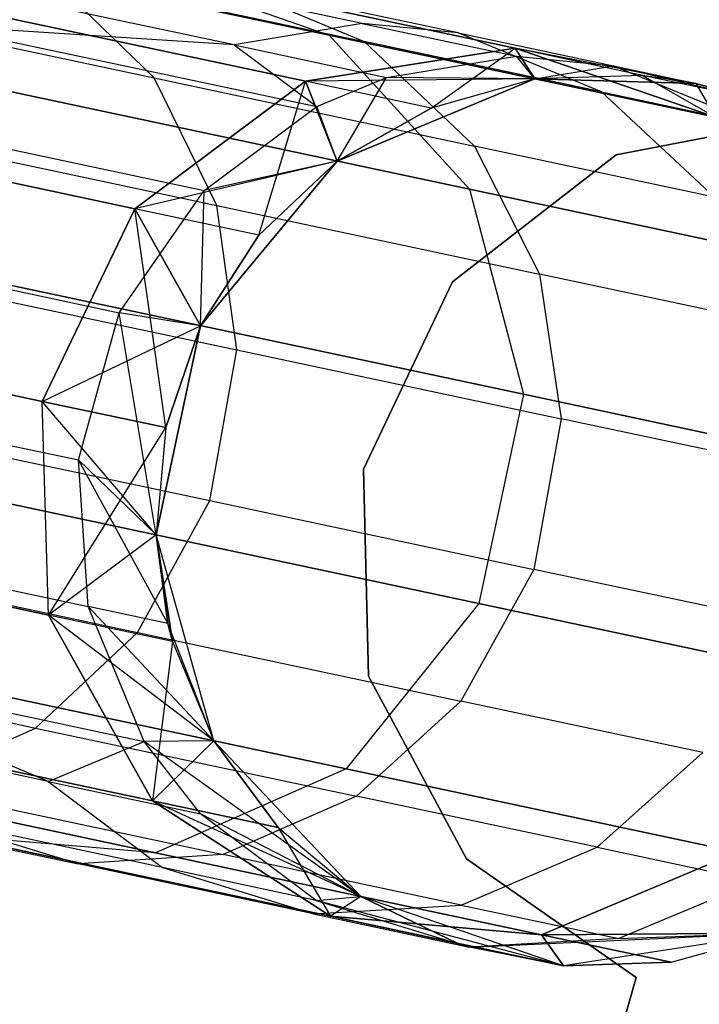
# Model space of a CAD drawing. Extents: x 0.3 to 7.1, y -3.38 to 3.38.
# Tile 286 of 394: x 6.79 to 6.95, y -0.79 to -0.57. Entities that reach past the tile are written whole.
import ezdxf

# ---------------------------------------------------------------- set-up
doc = ezdxf.new("R2010")
doc.units = 0
doc.header["$LTSCALE"] = 2.54
doc.layers.get('0').update_dxf_attribs({"linetype": 'CONTINUOUS'})

# ---------------------------------------------------------------- blocks, each defined once
blk = doc.blocks.new('SINGLES_B_BB_STL')
at = {"color": 0}
for p, q in [((6.86296, -0.5775, 16.13981), (6.72093, -0.54731, 15.74599)), ((6.86296, -0.5775, 16.13981), (6.72093, -0.54731, 15.74599)), ((6.72093, -0.54731, 12.51528), (6.86296, -0.5775, 12.12146)), ((6.72093, -0.54731, 12.51528), (6.86296, -0.5775, 12.12146)), ((6.82378, -0.58707, 40.09562), (6.79984, -0.56383, 40.08492)), ((6.79984, -0.56383, 40.08492), (6.87075, -0.57891, 39.86695)), ((6.82378, -0.58707, 40.09562), (6.79984, -0.56383, 40.08492)), ((6.79984, -0.56383, 40.08492), (6.87075, -0.57891, 39.86695)), ((6.87036, -0.5749, 39.63286), (6.81831, -0.56384, 39.85129)), ((6.87036, -0.5749, 39.63286), (6.81831, -0.56384, 39.85129)), ((6.81953, -0.56237, 16.15306), (6.86296, -0.5775, 16.13981)), ((6.90452, -0.58044, 16.55685), (6.81953, -0.56237, 16.15306)), ((6.90452, -0.58044, 16.55685), (6.81953, -0.56237, 16.15306)), ((6.81953, -0.56237, 16.15306), (6.86296, -0.5775, 16.13981)), ((6.81953, -0.56237, 12.10821), (6.90452, -0.58044, 11.70442)), ((6.81953, -0.56237, 12.10821), (6.90452, -0.58044, 11.70442)), ((6.81953, -0.56237, 12.10821), (6.86296, -0.5775, 12.12146)), ((6.81953, -0.56237, 12.10821), (6.86296, -0.5775, 12.12146)), ((6.89181, -0.57699, 39.63716), (6.83934, -0.56584, 39.85733)), ((6.83934, -0.56584, 39.85733), (6.87075, -0.57891, 39.86695)), ((6.89181, -0.57699, 39.63716), (6.83934, -0.56584, 39.85733)), ((6.83934, -0.56584, 39.85733), (6.87075, -0.57891, 39.86695)), ((6.7347, -0.56814, 40.30919), (6.82378, -0.58707, 40.09562)), ((6.7347, -0.56814, 40.30919), (6.82378, -0.58707, 40.09562)), ((6.85765, -0.58783, 16.56315), (6.77396, -0.57004, 16.16554)), ((6.85765, -0.58783, 16.56315), (6.77396, -0.57004, 16.16554)), ((6.77396, -0.57004, 12.09573), (6.85765, -0.58783, 11.69812)), ((6.77396, -0.57004, 12.09573), (6.85765, -0.58783, 11.69812)), ((6.84168, -0.5797, 39.62742), (6.79015, -0.56875, 39.84367)), ((6.84168, -0.5797, 39.62742), (6.79015, -0.56875, 39.84367)), ((6.87036, -0.5749, 39.63286), (6.84168, -0.5797, 39.62742)), ((6.87036, -0.5749, 39.63286), (6.84168, -0.5797, 39.62742)), ((6.89181, -0.57699, 39.63716), (6.87036, -0.5749, 39.63286)), ((6.87036, -0.5749, 39.63286), (6.90482, -0.58223, 39.41081)), ((6.89181, -0.57699, 39.63716), (6.87036, -0.5749, 39.63286)), ((6.87036, -0.5749, 39.63286), (6.90482, -0.58223, 39.41081)), ((6.84168, -0.5797, 39.62742), (6.77496, -0.57538, 39.83979)), ((6.77496, -0.57538, 39.83979), (6.86017, -0.59349, 39.40597)), ((6.77496, -0.57538, 39.83979), (6.86017, -0.59349, 39.40597)), ((6.84168, -0.5797, 39.62742), (6.77496, -0.57538, 39.83979)), ((6.92387, -0.5902, 39.64402), (6.89181, -0.57699, 39.63716)), ((6.89181, -0.57699, 39.63716), (6.92654, -0.58438, 39.41335)), ((6.92387, -0.5902, 39.64402), (6.89181, -0.57699, 39.63716)), ((6.89181, -0.57699, 39.63716), (6.92654, -0.58438, 39.41335)), ((6.86296, -0.5775, 16.13981), (6.89431, -0.61196, 16.12883)), ((6.94933, -0.59586, 16.55016), (6.86296, -0.5775, 16.13981)), ((6.94933, -0.59586, 16.55016), (6.86296, -0.5775, 16.13981)), ((6.86296, -0.5775, 16.13981), (6.89431, -0.61196, 16.12883)), ((6.86296, -0.5775, 12.12146), (6.94933, -0.59586, 11.71111)), ((6.86296, -0.5775, 12.12146), (6.94933, -0.59586, 11.71111)), ((6.86296, -0.5775, 12.12146), (6.89431, -0.61196, 12.13244)), ((6.86296, -0.5775, 12.12146), (6.89431, -0.61196, 12.13244)), ((6.92387, -0.5902, 39.64402), (6.87075, -0.57891, 39.86695)), ((6.87075, -0.57891, 39.86695), (6.89545, -0.60231, 39.8753)), ((6.92387, -0.5902, 39.64402), (6.87075, -0.57891, 39.86695)), ((6.87075, -0.57891, 39.86695), (6.89545, -0.60231, 39.8753)), ((6.89431, -0.61196, 16.12883), (6.7504, -0.58137, 15.72978)), ((6.89431, -0.61196, 16.12883), (6.7504, -0.58137, 15.72978)), ((6.7504, -0.58137, 12.53148), (6.89431, -0.61196, 12.13244)), ((6.7504, -0.58137, 12.53148), (6.89431, -0.61196, 12.13244)), ((6.84168, -0.5797, 39.62742), (6.86017, -0.59349, 39.40597)), ((6.84168, -0.5797, 39.62742), (6.86017, -0.59349, 39.40597)), ((6.84168, -0.5797, 39.62742), (6.8758, -0.58696, 39.4076)), ((6.84168, -0.5797, 39.62742), (6.8758, -0.58696, 39.4076)), ((6.90452, -0.58044, 16.55685), (6.85765, -0.58783, 16.56315)), ((6.90452, -0.58044, 16.55685), (6.85765, -0.58783, 16.56315)), ((6.85765, -0.58783, 11.69812), (6.90452, -0.58044, 11.70442)), ((6.85765, -0.58783, 11.69812), (6.90452, -0.58044, 11.70442)), ((6.88573, -0.5938, 16.96885), (6.90452, -0.58044, 16.55685)), ((6.88573, -0.5938, 16.96885), (6.90452, -0.58044, 16.55685)), ((6.90894, -0.58728, 16.96885), (6.90452, -0.58044, 16.55685)), ((6.90894, -0.58728, 16.96885), (6.90452, -0.58044, 16.55685)), ((6.93303, -0.5865, 16.96885), (6.90452, -0.58044, 16.55685)), ((6.93303, -0.5865, 16.96885), (6.90452, -0.58044, 16.55685)), ((6.94933, -0.59586, 16.55016), (6.90452, -0.58044, 16.55685)), ((6.94933, -0.59586, 16.55016), (6.90452, -0.58044, 16.55685)), ((6.90452, -0.58044, 11.70442), (6.90894, -0.58728, 11.29242)), ((6.94498, -0.58829, 11.29242), (6.90452, -0.58044, 11.70442)), ((6.90452, -0.58044, 11.70442), (6.94933, -0.59586, 11.71111)), ((6.94498, -0.58829, 11.29242), (6.90452, -0.58044, 11.70442)), ((6.93303, -0.5865, 11.29242), (6.90452, -0.58044, 11.70442)), ((6.93303, -0.5865, 11.29242), (6.90452, -0.58044, 11.70442)), ((6.90452, -0.58044, 11.70442), (6.90894, -0.58728, 11.29242)), ((6.90452, -0.58044, 11.70442), (6.94933, -0.59586, 11.71111)), ((6.8758, -0.58696, 39.4076), (6.90482, -0.58223, 39.41081)), ((6.8758, -0.58696, 39.4076), (6.90482, -0.58223, 39.41081)), ((6.90894, -0.58728, 39.09119), (6.90482, -0.58223, 39.41081)), ((6.90482, -0.58223, 39.41081), (6.92654, -0.58438, 39.41335)), ((6.90894, -0.58728, 39.09119), (6.90482, -0.58223, 39.41081)), ((6.90482, -0.58223, 39.41081), (6.92654, -0.58438, 39.41335)), ((6.90894, -0.58728, 39.09119), (6.92654, -0.58438, 39.41335)), ((6.90894, -0.58728, 39.09119), (6.92654, -0.58438, 39.41335)), ((6.92654, -0.58438, 39.41335), (6.94498, -0.58829, 39.09119)), ((6.92654, -0.58438, 39.41335), (6.94498, -0.58829, 39.09119)), ((6.92654, -0.58438, 39.41335), (6.95661, -0.59151, 39.09119)), ((6.92654, -0.58438, 39.41335), (6.95661, -0.59151, 39.09119)), ((6.92654, -0.58438, 39.41335), (6.95905, -0.59767, 39.41739)), ((6.92654, -0.58438, 39.41335), (6.95905, -0.59767, 39.41739)), ((6.85765, -0.58783, 16.56315), (6.81946, -0.61634, 16.56762)), ((6.85765, -0.58783, 16.56315), (6.81946, -0.61634, 16.56762)), ((6.81946, -0.61634, 11.69365), (6.85765, -0.58783, 11.69812)), ((6.81946, -0.61634, 11.69365), (6.85765, -0.58783, 11.69812)), ((6.83782, -0.61565, 40.10307), (6.82378, -0.58707, 40.09562)), ((6.82378, -0.58707, 40.09562), (6.89545, -0.60231, 39.8753)), ((6.83782, -0.61565, 40.10307), (6.82378, -0.58707, 40.09562)), ((6.82378, -0.58707, 40.09562), (6.89545, -0.60231, 39.8753)), ((6.84724, -0.62224, 16.96885), (6.85765, -0.58783, 16.56315)), ((6.84724, -0.62224, 16.96885), (6.85765, -0.58783, 16.56315)), ((6.90894, -0.58728, 11.29242), (6.85765, -0.58783, 11.69812)), ((6.90894, -0.58728, 11.29242), (6.85765, -0.58783, 11.69812)), ((6.86476, -0.60568, 16.96885), (6.85765, -0.58783, 16.56315)), ((6.86476, -0.60568, 16.96885), (6.85765, -0.58783, 16.56315)), ((6.88573, -0.5938, 16.96885), (6.85765, -0.58783, 16.56315)), ((6.88573, -0.5938, 16.96885), (6.85765, -0.58783, 16.56315)), ((6.85765, -0.58783, 11.69812), (6.86476, -0.60568, 11.29242)), ((6.88573, -0.5938, 11.29242), (6.85765, -0.58783, 11.69812)), ((6.88573, -0.5938, 11.29242), (6.85765, -0.58783, 11.69812)), ((6.85765, -0.58783, 11.69812), (6.86476, -0.60568, 11.29242)), ((6.86017, -0.59349, 39.40597), (6.8758, -0.58696, 39.4076)), ((6.86017, -0.59349, 39.40597), (6.8758, -0.58696, 39.4076)), ((6.86476, -0.60568, 39.09119), (6.8758, -0.58696, 39.4076)), ((6.86476, -0.60568, 39.09119), (6.8758, -0.58696, 39.4076)), ((6.86476, -0.60568, 1.7), (6.90894, -0.58728, 1.7)), ((6.90894, -0.58728, 16.96885), (6.86476, -0.60568, 39.09119)), ((6.86476, -0.60568, 39.09119), (6.90894, -0.58728, 39.09119)), ((6.90894, -0.58728, 16.96885), (6.86476, -0.60568, 39.09119)), ((6.86476, -0.60568, 1.7), (6.90894, -0.58728, 1.7)), ((6.86476, -0.60568, 39.09119), (6.90894, -0.58728, 39.09119)), ((6.90894, -0.58728, 39.09119), (6.8758, -0.58696, 39.4076)), ((6.90894, -0.58728, 39.09119), (6.8758, -0.58696, 39.4076)), ((6.90894, -0.58728, 16.96885), (6.88573, -0.5938, 16.96885)), ((6.90894, -0.58728, 16.96885), (6.88573, -0.5938, 16.96885)), ((6.90894, -0.58728, 11.29242), (6.88573, -0.5938, 11.29242)), ((6.90894, -0.58728, 1.7), (6.88573, -0.5938, 11.29242)), ((6.90894, -0.58728, 11.29242), (6.88573, -0.5938, 11.29242)), ((6.90894, -0.58728, 1.7), (6.88573, -0.5938, 11.29242)), ((6.93303, -0.5865, 16.96885), (6.90894, -0.58728, 39.09119)), ((6.93303, -0.5865, 16.96885), (6.90894, -0.58728, 39.09119)), ((6.93303, -0.5865, 16.96885), (6.90894, -0.58728, 16.96885)), ((6.93303, -0.5865, 16.96885), (6.90894, -0.58728, 16.96885)), ((6.93303, -0.5865, 11.29242), (6.90894, -0.58728, 11.29242)), ((6.93303, -0.5865, 11.29242), (6.90894, -0.58728, 11.29242)), ((6.90894, -0.58728, 1.7), (6.94498, -0.58829, 1.7)), ((6.94498, -0.58829, 16.96885), (6.90894, -0.58728, 39.09119)), ((6.90894, -0.58728, 39.09119), (6.94498, -0.58829, 39.09119)), ((6.94498, -0.58829, 16.96885), (6.90894, -0.58728, 39.09119)), ((6.90894, -0.58728, 16.96885), (6.90894, -0.58728, 39.09119)), ((6.90894, -0.58728, 16.96885), (6.90894, -0.58728, 39.09119)), ((6.94498, -0.58829, 1.7), (6.90894, -0.58728, 11.29242)), ((6.94498, -0.58829, 1.7), (6.90894, -0.58728, 11.29242)), ((6.90894, -0.58728, 1.7), (6.94498, -0.58829, 1.7)), ((6.90894, -0.58728, 1.7), (6.90894, -0.58728, 11.29242)), ((6.90894, -0.58728, 1.7), (6.90894, -0.58728, 11.29242)), ((6.90894, -0.58728, 39.09119), (6.94498, -0.58829, 39.09119)), ((6.94498, -0.58829, 16.96885), (6.93303, -0.5865, 16.96885)), ((6.93303, -0.5865, 16.96885), (6.94933, -0.59586, 16.55016)), ((6.93303, -0.5865, 16.96885), (6.94933, -0.59586, 16.55016)), ((6.94498, -0.58829, 16.96885), (6.93303, -0.5865, 16.96885)), ((6.94498, -0.58829, 11.29242), (6.93303, -0.5865, 11.29242)), ((6.95661, -0.59151, 1.7), (6.93303, -0.5865, 11.29242)), ((6.94498, -0.58829, 11.29242), (6.93303, -0.5865, 11.29242)), ((6.95661, -0.59151, 1.7), (6.93303, -0.5865, 11.29242)), ((6.94498, -0.58829, 1.7), (6.93303, -0.5865, 11.29242)), ((6.94498, -0.58829, 1.7), (6.93303, -0.5865, 11.29242)), ((6.94915, -0.61372, 39.64996), (6.92387, -0.5902, 39.64402)), ((6.92387, -0.5902, 39.64402), (6.95905, -0.59767, 39.41739)), ((6.94915, -0.61372, 39.64996), (6.92387, -0.5902, 39.64402)), ((6.92387, -0.5902, 39.64402), (6.95905, -0.59767, 39.41739)), ((6.94498, -0.58829, 1.7), (6.95661, -0.59151, 1.7)), ((6.95661, -0.59151, 16.96885), (6.94498, -0.58829, 16.96885)), ((6.94498, -0.58829, 16.96885), (6.94498, -0.58829, 39.09119)), ((6.94498, -0.58829, 39.09119), (6.95661, -0.59151, 39.09119)), ((6.94498, -0.58829, 16.96885), (6.94498, -0.58829, 39.09119)), ((6.94498, -0.58829, 16.96885), (6.94933, -0.59586, 16.55016)), ((6.94498, -0.58829, 16.96885), (6.94933, -0.59586, 16.55016)), ((6.95661, -0.59151, 16.96885), (6.94498, -0.58829, 16.96885)), ((6.95661, -0.59151, 11.29242), (6.94498, -0.58829, 11.29242)), ((6.94498, -0.58829, 11.29242), (6.94933, -0.59586, 11.71111)), ((6.94498, -0.58829, 11.29242), (6.94933, -0.59586, 11.71111)), ((6.95661, -0.59151, 11.29242), (6.94498, -0.58829, 11.29242)), ((6.95661, -0.59151, 1.7), (6.94498, -0.58829, 11.29242)), ((6.95661, -0.59151, 1.7), (6.94498, -0.58829, 11.29242)), ((6.94498, -0.58829, 1.7), (6.95661, -0.59151, 1.7)), ((6.94498, -0.58829, 39.09119), (6.95661, -0.59151, 39.09119)), ((6.75041, -0.59428, 39.83401), (6.83496, -0.61225, 39.40354)), ((6.75041, -0.59428, 39.83401), (6.83496, -0.61225, 39.40354)), ((6.83496, -0.61225, 39.40354), (6.86017, -0.59349, 39.40597)), ((6.83496, -0.61225, 39.40354), (6.86017, -0.59349, 39.40597)), ((6.86476, -0.60568, 39.09119), (6.86017, -0.59349, 39.40597)), ((6.86476, -0.60568, 39.09119), (6.86017, -0.59349, 39.40597)), ((6.88573, -0.5938, 16.96885), (6.86476, -0.60568, 39.09119)), ((6.88573, -0.5938, 16.96885), (6.86476, -0.60568, 39.09119)), ((6.88573, -0.5938, 16.96885), (6.86476, -0.60568, 16.96885)), ((6.88573, -0.5938, 16.96885), (6.86476, -0.60568, 16.96885)), ((6.88573, -0.5938, 11.29242), (6.86476, -0.60568, 11.29242)), ((6.86476, -0.60568, 1.7), (6.88573, -0.5938, 11.29242)), ((6.86476, -0.60568, 1.7), (6.88573, -0.5938, 11.29242)), ((6.88573, -0.5938, 11.29242), (6.86476, -0.60568, 11.29242)), ((6.74808, -0.59657, 40.31823), (6.83782, -0.61565, 40.10307)), ((6.74808, -0.59657, 40.31823), (6.83782, -0.61565, 40.10307)), ((6.92713, -0.60431, 1.9), (6.97263, -0.59546, 1.9)), ((6.97263, -0.59546, 1.7), (6.92713, -0.60431, 1.7)), ((6.97263, -0.59546, 1.7), (6.92713, -0.60431, 1.7)), ((6.92713, -0.60431, 1.9), (6.97263, -0.59546, 1.9)), ((6.81946, -0.61634, 16.56762), (6.7367, -0.59875, 16.17439)), ((6.81946, -0.61634, 16.56762), (6.7367, -0.59875, 16.17439)), ((6.7367, -0.59875, 12.08688), (6.81946, -0.61634, 11.69365)), ((6.7367, -0.59875, 12.08688), (6.81946, -0.61634, 11.69365)), ((6.94915, -0.61372, 39.64996), (6.89545, -0.60231, 39.8753)), ((6.89545, -0.60231, 39.8753), (6.91002, -0.63099, 39.88112)), ((6.94915, -0.61372, 39.64996), (6.89545, -0.60231, 39.8753)), ((6.89545, -0.60231, 39.8753), (6.91002, -0.63099, 39.88112)), ((6.86476, -0.60568, 11.29242), (6.81946, -0.61634, 11.69365)), ((6.86476, -0.60568, 11.29242), (6.81946, -0.61634, 11.69365)), ((6.83419, -0.64251, 1.7), (6.86476, -0.60568, 1.7)), ((6.86476, -0.60568, 16.96885), (6.83419, -0.64251, 39.09119)), ((6.83419, -0.64251, 39.09119), (6.86476, -0.60568, 39.09119)), ((6.86476, -0.60568, 16.96885), (6.83419, -0.64251, 39.09119)), ((6.83419, -0.64251, 1.7), (6.86476, -0.60568, 1.7)), ((6.83419, -0.64251, 39.09119), (6.86476, -0.60568, 39.09119)), ((6.86476, -0.60568, 39.09119), (6.83496, -0.61225, 39.40354)), ((6.86476, -0.60568, 39.09119), (6.83496, -0.61225, 39.40354)), ((6.86476, -0.60568, 16.96885), (6.84724, -0.62224, 16.96885)), ((6.86476, -0.60568, 16.96885), (6.84724, -0.62224, 16.96885)), ((6.86476, -0.60568, 11.29242), (6.84724, -0.62224, 11.29242)), ((6.86476, -0.60568, 1.7), (6.84724, -0.62224, 11.29242)), ((6.86476, -0.60568, 11.29242), (6.84724, -0.62224, 11.29242)), ((6.86476, -0.60568, 1.7), (6.84724, -0.62224, 11.29242)), ((6.86476, -0.60568, 16.96885), (6.86476, -0.60568, 39.09119)), ((6.86476, -0.60568, 16.96885), (6.86476, -0.60568, 39.09119)), ((6.86476, -0.60568, 1.7), (6.86476, -0.60568, 11.29242)), ((6.86476, -0.60568, 1.7), (6.86476, -0.60568, 11.29242)), ((6.89052, -0.63272, 1.9), (6.92713, -0.60431, 1.9)), ((6.92713, -0.60431, 1.7), (6.89052, -0.63272, 1.7)), ((6.92713, -0.60431, 1.7), (6.89052, -0.63272, 1.7)), ((6.89052, -0.63272, 1.9), (6.92713, -0.60431, 1.9)), ((6.92713, -0.60431, 1.7), (6.92713, -0.60431, 1.9)), ((6.92713, -0.60431, 1.7), (6.92713, -0.60431, 1.9)), ((6.81599, -0.6396, 39.40204), (6.83496, -0.61225, 39.40354)), ((6.81599, -0.6396, 39.40204), (6.83496, -0.61225, 39.40354)), ((6.83419, -0.64251, 39.09119), (6.83496, -0.61225, 39.40354)), ((6.83419, -0.64251, 39.09119), (6.83496, -0.61225, 39.40354)), ((6.89431, -0.61196, 16.12883), (6.90639, -0.65786, 16.12262)), ((6.98182, -0.63057, 16.54461), (6.89431, -0.61196, 16.12883)), ((6.98182, -0.63057, 16.54461), (6.89431, -0.61196, 16.12883)), ((6.89431, -0.61196, 16.12883), (6.90639, -0.65786, 16.12262)), ((6.89431, -0.61196, 12.13244), (6.98182, -0.63057, 11.71666)), ((6.89431, -0.61196, 12.13244), (6.98182, -0.63057, 11.71666)), ((6.89431, -0.61196, 12.13244), (6.90639, -0.65786, 12.13865)), ((6.89431, -0.61196, 12.13244), (6.90639, -0.65786, 12.13865)), ((6.81946, -0.61634, 16.56762), (6.79871, -0.65944, 16.56923)), ((6.81946, -0.61634, 16.56762), (6.79871, -0.65944, 16.56923)), ((6.79871, -0.65944, 11.69203), (6.81946, -0.61634, 11.69365)), ((6.79871, -0.65944, 11.69203), (6.81946, -0.61634, 11.69365)), ((6.82637, -0.66532, 16.96885), (6.81946, -0.61634, 16.56762)), ((6.83419, -0.64251, 16.96885), (6.81946, -0.61634, 16.56762)), ((6.82637, -0.66532, 16.96885), (6.81946, -0.61634, 16.56762)), ((6.83419, -0.64251, 16.96885), (6.81946, -0.61634, 16.56762)), ((6.84724, -0.62224, 16.96885), (6.81946, -0.61634, 16.56762)), ((6.84724, -0.62224, 16.96885), (6.81946, -0.61634, 16.56762)), ((6.81946, -0.61634, 11.69365), (6.83419, -0.64251, 11.29242)), ((6.84724, -0.62224, 11.29242), (6.81946, -0.61634, 11.69365)), ((6.84724, -0.62224, 11.29242), (6.81946, -0.61634, 11.69365)), ((6.81946, -0.61634, 11.69365), (6.83419, -0.64251, 11.29242)), ((6.84231, -0.64793, 40.10727), (6.83782, -0.61565, 40.10307)), ((6.83782, -0.61565, 40.10307), (6.91002, -0.63099, 39.88112)), ((6.84231, -0.64793, 40.10727), (6.83782, -0.61565, 40.10307)), ((6.83782, -0.61565, 40.10307), (6.91002, -0.63099, 39.88112)), ((6.73184, -0.62172, 39.83043), (6.81599, -0.6396, 39.40204)), ((6.73184, -0.62172, 39.83043), (6.81599, -0.6396, 39.40204)), ((6.84724, -0.62224, 16.96885), (6.83419, -0.64251, 39.09119)), ((6.84724, -0.62224, 16.96885), (6.83419, -0.64251, 39.09119)), ((6.84724, -0.62224, 16.96885), (6.83419, -0.64251, 16.96885)), ((6.84724, -0.62224, 16.96885), (6.83419, -0.64251, 16.96885)), ((6.84724, -0.62224, 11.29242), (6.83419, -0.64251, 11.29242)), ((6.83419, -0.64251, 1.7), (6.84724, -0.62224, 11.29242)), ((6.83419, -0.64251, 1.7), (6.84724, -0.62224, 11.29242)), ((6.84724, -0.62224, 11.29242), (6.83419, -0.64251, 11.29242)), ((6.90639, -0.65786, 16.12262), (6.76142, -0.62704, 15.72064)), ((6.90639, -0.65786, 16.12262), (6.76142, -0.62704, 15.72064)), ((6.76142, -0.62704, 12.54063), (6.90639, -0.65786, 12.13865)), ((6.76142, -0.62704, 12.54063), (6.90639, -0.65786, 12.13865)), ((6.7522, -0.62878, 40.32333), (6.84231, -0.64793, 40.10727)), ((6.7522, -0.62878, 40.32333), (6.84231, -0.64793, 40.10727)), ((6.96412, -0.64249, 39.65411), (6.91002, -0.63099, 39.88112)), ((6.91002, -0.63099, 39.88112), (6.91481, -0.66334, 39.8844)), ((6.96412, -0.64249, 39.65411), (6.91002, -0.63099, 39.88112)), ((6.91002, -0.63099, 39.88112), (6.91481, -0.66334, 39.8844)), ((6.87064, -0.67459, 1.9), (6.89052, -0.63272, 1.9)), ((6.89052, -0.63272, 1.7), (6.87064, -0.67459, 1.7)), ((6.89052, -0.63272, 1.7), (6.87064, -0.67459, 1.7)), ((6.87064, -0.67459, 1.9), (6.89052, -0.63272, 1.9)), ((6.89052, -0.63272, 1.7), (6.89052, -0.63272, 1.9)), ((6.89052, -0.63272, 1.7), (6.89052, -0.63272, 1.9)), ((6.80689, -0.67255, 39.4018), (6.81599, -0.6396, 39.40204)), ((6.80689, -0.67255, 39.4018), (6.81599, -0.6396, 39.40204)), ((6.83419, -0.64251, 39.09119), (6.81599, -0.6396, 39.40204)), ((6.83419, -0.64251, 39.09119), (6.81599, -0.6396, 39.40204)), ((6.82424, -0.68933, 39.09119), (6.81599, -0.6396, 39.40204)), ((6.82424, -0.68933, 39.09119), (6.81599, -0.6396, 39.40204)), ((6.71628, -0.64192, 16.17758), (6.79871, -0.65944, 16.56923)), ((6.71628, -0.64192, 16.17758), (6.79871, -0.65944, 16.56923)), ((6.79871, -0.65944, 11.69203), (6.71628, -0.64192, 12.08369)), ((6.79871, -0.65944, 11.69203), (6.71628, -0.64192, 12.08369)), ((6.79871, -0.65944, 11.69203), (6.83419, -0.64251, 11.29242)), ((6.79871, -0.65944, 11.69203), (6.83419, -0.64251, 11.29242)), ((6.82424, -0.68933, 1.7), (6.83419, -0.64251, 1.7)), ((6.83419, -0.64251, 16.96885), (6.82424, -0.68933, 39.09119)), ((6.82424, -0.68933, 39.09119), (6.83419, -0.64251, 39.09119)), ((6.83419, -0.64251, 16.96885), (6.82424, -0.68933, 39.09119)), ((6.82424, -0.68933, 11.29242), (6.83419, -0.64251, 1.7)), ((6.82424, -0.68933, 1.7), (6.83419, -0.64251, 1.7)), ((6.82424, -0.68933, 11.29242), (6.83419, -0.64251, 1.7)), ((6.82424, -0.68933, 39.09119), (6.83419, -0.64251, 39.09119)), ((6.83419, -0.64251, 16.96885), (6.82637, -0.66532, 16.96885)), ((6.83419, -0.64251, 16.96885), (6.82637, -0.66532, 16.96885)), ((6.83419, -0.64251, 11.29242), (6.82637, -0.66532, 11.29242)), ((6.82637, -0.66532, 11.29242), (6.83419, -0.64251, 1.7)), ((6.82637, -0.66532, 11.29242), (6.83419, -0.64251, 1.7)), ((6.83419, -0.64251, 11.29242), (6.82637, -0.66532, 11.29242)), ((6.83419, -0.64251, 16.96885), (6.83419, -0.64251, 39.09119)), ((6.83419, -0.64251, 16.96885), (6.83419, -0.64251, 39.09119)), ((6.83419, -0.64251, 1.7), (6.83419, -0.64251, 11.29242)), ((6.83419, -0.64251, 1.7), (6.83419, -0.64251, 11.29242)), ((6.83622, -0.68162, 40.10767), (6.84231, -0.64793, 40.10727)), ((6.83622, -0.68162, 40.10767), (6.84231, -0.64793, 40.10727)), ((6.84231, -0.64793, 40.10727), (6.91481, -0.66334, 39.8844)), ((6.84231, -0.64793, 40.10727), (6.91481, -0.66334, 39.8844)), ((6.72282, -0.65468, 39.82986), (6.80689, -0.67255, 39.4018)), ((6.72282, -0.65468, 39.82986), (6.80689, -0.67255, 39.4018)), ((6.90639, -0.65786, 16.12262), (6.89644, -0.70468, 16.12262)), ((6.90639, -0.65786, 16.12262), (6.89644, -0.70468, 16.12262)), ((6.90639, -0.65786, 12.13865), (6.89644, -0.70468, 12.13865)), ((6.90639, -0.65786, 12.13865), (6.89644, -0.70468, 12.13865)), ((6.99455, -0.6766, 16.54148), (6.90639, -0.65786, 16.12262)), ((6.99455, -0.6766, 16.54148), (6.90639, -0.65786, 16.12262)), ((6.90639, -0.65786, 12.13865), (6.99455, -0.6766, 11.71979)), ((6.90639, -0.65786, 12.13865), (6.99455, -0.6766, 11.71979)), ((6.79871, -0.65944, 16.56923), (6.82637, -0.66532, 16.96885)), ((6.80014, -0.70725, 16.56762), (6.79871, -0.65944, 16.56923)), ((6.80014, -0.70725, 16.56762), (6.79871, -0.65944, 16.56923)), ((6.82424, -0.68933, 16.96885), (6.79871, -0.65944, 16.56923)), ((6.82424, -0.68933, 16.96885), (6.79871, -0.65944, 16.56923)), ((6.79871, -0.65944, 16.56923), (6.82637, -0.66532, 16.96885)), ((6.82637, -0.66532, 11.29242), (6.79871, -0.65944, 11.69203)), ((6.80014, -0.70725, 11.69365), (6.79871, -0.65944, 11.69203)), ((6.82637, -0.66532, 11.29242), (6.79871, -0.65944, 11.69203)), ((6.80014, -0.70725, 11.69365), (6.79871, -0.65944, 11.69203)), ((6.74607, -0.66246, 40.32381), (6.83622, -0.68162, 40.10767)), ((6.74607, -0.66246, 40.32381), (6.83622, -0.68162, 40.10767)), ((6.91481, -0.66334, 39.8844), (6.90875, -0.69704, 39.8847)), ((6.91481, -0.66334, 39.8844), (6.90875, -0.69704, 39.8847)), ((6.96913, -0.67489, 39.65645), (6.91481, -0.66334, 39.8844)), ((6.96913, -0.67489, 39.65645), (6.91481, -0.66334, 39.8844)), ((6.80014, -0.70725, 11.69365), (6.82637, -0.66532, 11.29242)), ((6.80014, -0.70725, 11.69365), (6.82637, -0.66532, 11.29242)), ((6.82637, -0.66532, 16.96885), (6.82424, -0.68933, 39.09119)), ((6.82637, -0.66532, 16.96885), (6.82424, -0.68933, 39.09119)), ((6.82637, -0.66532, 16.96885), (6.82424, -0.68933, 16.96885)), ((6.82637, -0.66532, 16.96885), (6.82424, -0.68933, 16.96885)), ((6.82637, -0.66532, 11.29242), (6.82424, -0.68933, 11.29242)), ((6.82637, -0.66532, 11.29242), (6.82424, -0.68933, 11.29242)), ((6.89644, -0.70468, 16.12262), (6.75146, -0.67386, 15.72064)), ((6.89644, -0.70468, 16.12262), (6.75146, -0.67386, 15.72064)), ((6.75146, -0.67386, 12.54063), (6.89644, -0.70468, 12.13865)), ((6.75146, -0.67386, 12.54063), (6.89644, -0.70468, 12.13865)), ((6.82424, -0.68933, 39.09119), (6.80689, -0.67255, 39.4018)), ((6.82424, -0.68933, 39.09119), (6.80689, -0.67255, 39.4018)), ((6.82687, -0.70914, 39.09119), (6.80689, -0.67255, 39.4018)), ((6.82687, -0.70914, 39.09119), (6.80689, -0.67255, 39.4018)), ((6.80904, -0.70535, 39.40284), (6.80689, -0.67255, 39.4018)), ((6.80904, -0.70535, 39.40284), (6.80689, -0.67255, 39.4018)), ((6.87177, -0.72092, 1.9), (6.87064, -0.67459, 1.9)), ((6.87064, -0.67459, 1.7), (6.87177, -0.72092, 1.7)), ((6.87064, -0.67459, 1.7), (6.87177, -0.72092, 1.7)), ((6.87064, -0.67459, 1.7), (6.87064, -0.67459, 1.9)), ((6.87177, -0.72092, 1.9), (6.87064, -0.67459, 1.9)), ((6.87064, -0.67459, 1.7), (6.87064, -0.67459, 1.9)), ((6.82009, -0.71114, 40.10402), (6.83622, -0.68162, 40.10767)), ((6.82009, -0.71114, 40.10402), (6.83622, -0.68162, 40.10767)), ((6.83622, -0.68162, 40.10767), (6.90875, -0.69704, 39.8847)), ((6.83622, -0.68162, 40.10767), (6.90875, -0.69704, 39.8847)), ((6.72468, -0.68742, 39.83235), (6.80904, -0.70535, 39.40284)), ((6.72468, -0.68742, 39.83235), (6.80904, -0.70535, 39.40284)), ((6.82424, -0.68933, 16.96885), (6.80014, -0.70725, 16.56762)), ((6.82424, -0.68933, 16.96885), (6.80014, -0.70725, 16.56762)), ((6.82424, -0.68933, 11.29242), (6.80014, -0.70725, 11.69365)), ((6.82424, -0.68933, 11.29242), (6.80014, -0.70725, 11.69365)), ((6.83718, -0.73541, 1.7), (6.82424, -0.68933, 1.7)), ((6.82424, -0.68933, 16.96885), (6.82424, -0.68933, 39.09119)), ((6.82424, -0.68933, 16.96885), (6.82424, -0.68933, 39.09119)), ((6.82424, -0.68933, 16.96885), (6.82687, -0.70914, 39.09119)), ((6.82687, -0.70914, 39.09119), (6.82424, -0.68933, 39.09119)), ((6.82424, -0.68933, 16.96885), (6.82687, -0.70914, 39.09119)), ((6.82424, -0.68933, 16.96885), (6.82791, -0.71316, 16.96885)), ((6.82424, -0.68933, 16.96885), (6.82791, -0.71316, 16.96885)), ((6.82424, -0.68933, 11.29242), (6.82791, -0.71316, 11.29242)), ((6.83718, -0.73541, 1.7), (6.82424, -0.68933, 1.7)), ((6.83718, -0.73541, 11.29242), (6.82424, -0.68933, 1.7)), ((6.82791, -0.71316, 11.29242), (6.82424, -0.68933, 1.7)), ((6.83718, -0.73541, 11.29242), (6.82424, -0.68933, 1.7)), ((6.82791, -0.71316, 11.29242), (6.82424, -0.68933, 1.7)), ((6.82424, -0.68933, 11.29242), (6.82791, -0.71316, 11.29242)), ((6.82424, -0.68933, 11.29242), (6.82424, -0.68933, 1.7)), ((6.82424, -0.68933, 11.29242), (6.82424, -0.68933, 1.7)), ((6.82687, -0.70914, 39.09119), (6.82424, -0.68933, 39.09119)), ((6.80014, -0.70725, 16.56762), (6.71737, -0.68966, 16.17439)), ((6.80014, -0.70725, 16.56762), (6.71737, -0.68966, 16.17439)), ((6.71737, -0.68966, 12.08688), (6.80014, -0.70725, 11.69365)), ((6.71737, -0.68966, 12.08688), (6.80014, -0.70725, 11.69365)), ((6.73027, -0.69205, 40.31938), (6.82009, -0.71114, 40.10402)), ((6.73027, -0.69205, 40.31938), (6.82009, -0.71114, 40.10402)), ((6.90875, -0.69704, 39.8847), (6.89236, -0.72651, 39.88186)), ((6.90875, -0.69704, 39.8847), (6.89236, -0.72651, 39.88186)), ((6.96309, -0.70859, 39.65667), (6.90875, -0.69704, 39.8847)), ((6.96309, -0.70859, 39.65667), (6.90875, -0.69704, 39.8847)), ((6.89644, -0.70468, 16.12262), (6.86674, -0.74169, 16.12883)), ((6.89644, -0.70468, 16.12262), (6.86674, -0.74169, 16.12883)), ((6.89644, -0.70468, 12.13865), (6.86674, -0.74169, 12.13244)), ((6.89644, -0.70468, 12.13865), (6.86674, -0.74169, 12.13244)), ((6.9846, -0.72342, 16.54148), (6.89644, -0.70468, 16.12262)), ((6.9846, -0.72342, 16.54148), (6.89644, -0.70468, 16.12262)), ((6.89644, -0.70468, 12.13865), (6.9846, -0.72342, 11.71979)), ((6.89644, -0.70468, 12.13865), (6.9846, -0.72342, 11.71979)), ((6.82687, -0.70914, 39.09119), (6.80904, -0.70535, 39.40284)), ((6.82687, -0.70914, 39.09119), (6.80904, -0.70535, 39.40284)), ((6.83718, -0.73541, 39.09119), (6.80904, -0.70535, 39.40284)), ((6.83718, -0.73541, 39.09119), (6.80904, -0.70535, 39.40284)), ((6.82159, -0.73554, 39.40501), (6.80904, -0.70535, 39.40284)), ((6.82159, -0.73554, 39.40501), (6.80904, -0.70535, 39.40284)), ((6.82343, -0.74883, 16.56315), (6.80014, -0.70725, 16.56762)), ((6.83718, -0.73541, 16.96885), (6.80014, -0.70725, 16.56762)), ((6.82343, -0.74883, 16.56315), (6.80014, -0.70725, 16.56762)), ((6.83718, -0.73541, 16.96885), (6.80014, -0.70725, 16.56762)), ((6.82791, -0.71316, 16.96885), (6.80014, -0.70725, 16.56762)), ((6.82791, -0.71316, 16.96885), (6.80014, -0.70725, 16.56762)), ((6.80014, -0.70725, 11.69365), (6.82343, -0.74883, 11.69812)), ((6.82791, -0.71316, 11.29242), (6.80014, -0.70725, 11.69365)), ((6.82791, -0.71316, 11.29242), (6.80014, -0.70725, 11.69365)), ((6.80014, -0.70725, 11.69365), (6.82343, -0.74883, 11.69812)), ((6.82791, -0.71316, 16.96885), (6.82687, -0.70914, 39.09119)), ((6.82791, -0.71316, 16.96885), (6.82687, -0.70914, 39.09119)), ((6.83718, -0.73541, 39.09119), (6.82687, -0.70914, 39.09119)), ((6.83718, -0.73541, 39.09119), (6.82687, -0.70914, 39.09119)), ((6.86674, -0.74169, 16.12883), (6.72282, -0.7111, 15.72978)), ((6.86674, -0.74169, 16.12883), (6.72282, -0.7111, 15.72978)), ((6.72282, -0.7111, 12.53148), (6.86674, -0.74169, 12.13244)), ((6.72282, -0.7111, 12.53148), (6.86674, -0.74169, 12.13244)), ((6.79728, -0.73252, 40.09725), (6.82009, -0.71114, 40.10402)), ((6.79728, -0.73252, 40.09725), (6.82009, -0.71114, 40.10402)), ((6.82009, -0.71114, 40.10402), (6.89236, -0.72651, 39.88186)), ((6.82009, -0.71114, 40.10402), (6.89236, -0.72651, 39.88186)), ((6.70806, -0.71355, 40.31118), (6.79728, -0.73252, 40.09725)), ((6.70806, -0.71355, 40.31118), (6.79728, -0.73252, 40.09725)), ((6.82791, -0.71316, 11.29242), (6.82343, -0.74883, 11.69812)), ((6.82791, -0.71316, 11.29242), (6.82343, -0.74883, 11.69812)), ((6.82791, -0.71316, 16.96885), (6.83718, -0.73541, 39.09119)), ((6.82791, -0.71316, 16.96885), (6.83718, -0.73541, 16.96885)), ((6.82791, -0.71316, 16.96885), (6.83718, -0.73541, 39.09119)), ((6.82791, -0.71316, 16.96885), (6.83718, -0.73541, 16.96885)), ((6.82791, -0.71316, 11.29242), (6.83718, -0.73541, 11.29242)), ((6.82791, -0.71316, 11.29242), (6.83718, -0.73541, 11.29242)), ((6.80012, -0.74447, 39.62614), (6.73664, -0.71748, 39.83751)), ((6.73664, -0.71748, 39.83751), (6.82159, -0.73554, 39.40501)), ((6.73664, -0.71748, 39.83751), (6.82159, -0.73554, 39.40501)), ((6.80012, -0.74447, 39.62614), (6.73664, -0.71748, 39.83751)), ((6.89367, -0.76176, 1.9), (6.87177, -0.72092, 1.9)), ((6.87177, -0.72092, 1.7), (6.89367, -0.76176, 1.7)), ((6.87177, -0.72092, 1.7), (6.89367, -0.76176, 1.7)), ((6.87177, -0.72092, 1.7), (6.87177, -0.72092, 1.9)), ((6.89367, -0.76176, 1.9), (6.87177, -0.72092, 1.9)), ((6.87177, -0.72092, 1.7), (6.87177, -0.72092, 1.9)), ((6.89236, -0.72651, 39.88186), (6.86907, -0.74778, 39.87658)), ((6.89236, -0.72651, 39.88186), (6.86907, -0.74778, 39.87658)), ((6.94651, -0.73802, 39.65464), (6.89236, -0.72651, 39.88186)), ((6.94651, -0.73802, 39.65464), (6.89236, -0.72651, 39.88186)), ((6.82408, -0.76042, 16.13981), (6.68205, -0.73023, 15.74599)), ((6.82408, -0.76042, 16.13981), (6.68205, -0.73023, 15.74599)), ((6.68205, -0.73023, 12.51528), (6.82408, -0.76042, 12.12146)), ((6.68205, -0.73023, 12.51528), (6.82408, -0.76042, 12.12146)), ((6.82343, -0.74883, 16.56315), (6.73974, -0.73104, 16.16554)), ((6.82343, -0.74883, 16.56315), (6.73974, -0.73104, 16.16554)), ((6.73974, -0.73104, 12.09573), (6.82343, -0.74883, 11.69812)), ((6.73974, -0.73104, 12.09573), (6.82343, -0.74883, 11.69812)), ((6.80012, -0.74447, 39.62614), (6.74871, -0.73354, 39.84186)), ((6.80012, -0.74447, 39.62614), (6.74871, -0.73354, 39.84186)), ((6.76811, -0.7457, 40.08749), (6.79728, -0.73252, 40.09725)), ((6.76811, -0.7457, 40.08749), (6.79728, -0.73252, 40.09725)), ((6.79728, -0.73252, 40.09725), (6.86907, -0.74778, 39.87658)), ((6.79728, -0.73252, 40.09725), (6.86907, -0.74778, 39.87658)), ((6.80012, -0.74447, 39.62614), (6.82159, -0.73554, 39.40501)), ((6.80012, -0.74447, 39.62614), (6.82159, -0.73554, 39.40501)), ((6.83718, -0.73541, 39.09119), (6.82159, -0.73554, 39.40501)), ((6.83718, -0.73541, 39.09119), (6.82159, -0.73554, 39.40501)), ((6.87006, -0.77019, 39.09119), (6.82159, -0.73554, 39.40501)), ((6.87006, -0.77019, 39.09119), (6.82159, -0.73554, 39.40501)), ((6.83416, -0.7517, 39.40684), (6.82159, -0.73554, 39.40501)), ((6.83416, -0.7517, 39.40684), (6.82159, -0.73554, 39.40501)), ((6.83718, -0.73541, 16.96885), (6.82343, -0.74883, 16.56315)), ((6.83718, -0.73541, 16.96885), (6.82343, -0.74883, 16.56315)), ((6.83718, -0.73541, 11.29242), (6.82343, -0.74883, 11.69812)), ((6.83718, -0.73541, 11.29242), (6.82343, -0.74883, 11.69812)), ((6.87006, -0.77019, 1.7), (6.83718, -0.73541, 1.7)), ((6.83718, -0.73541, 16.96885), (6.83718, -0.73541, 39.09119)), ((6.83718, -0.73541, 16.96885), (6.83718, -0.73541, 39.09119)), ((6.83718, -0.73541, 16.96885), (6.85151, -0.7548, 16.96885)), ((6.85151, -0.7548, 16.96885), (6.83718, -0.73541, 39.09119)), ((6.85151, -0.7548, 16.96885), (6.83718, -0.73541, 39.09119)), ((6.87006, -0.77019, 39.09119), (6.83718, -0.73541, 39.09119)), ((6.83718, -0.73541, 16.96885), (6.85151, -0.7548, 16.96885)), ((6.83718, -0.73541, 11.29242), (6.85151, -0.7548, 11.29242)), ((6.83718, -0.73541, 1.7), (6.83718, -0.73541, 11.29242)), ((6.87006, -0.77019, 11.29242), (6.83718, -0.73541, 1.7)), ((6.87006, -0.77019, 1.7), (6.83718, -0.73541, 1.7)), ((6.87006, -0.77019, 11.29242), (6.83718, -0.73541, 1.7)), ((6.85151, -0.7548, 11.29242), (6.83718, -0.73541, 1.7)), ((6.85151, -0.7548, 11.29242), (6.83718, -0.73541, 1.7)), ((6.83718, -0.73541, 11.29242), (6.85151, -0.7548, 11.29242)), ((6.83718, -0.73541, 1.7), (6.83718, -0.73541, 11.29242)), ((6.87006, -0.77019, 39.09119), (6.83718, -0.73541, 39.09119)), ((6.92286, -0.75921, 39.65088), (6.94651, -0.73802, 39.65464)), ((6.92286, -0.75921, 39.65088), (6.94651, -0.73802, 39.65464)), ((6.86674, -0.74169, 16.12883), (6.82408, -0.76042, 16.13981)), ((6.86674, -0.74169, 16.12883), (6.82408, -0.76042, 16.13981)), ((6.86674, -0.74169, 12.13244), (6.82408, -0.76042, 12.12146)), ((6.86674, -0.74169, 12.13244), (6.82408, -0.76042, 12.12146)), ((6.95425, -0.76029, 16.54461), (6.86674, -0.74169, 16.12883)), ((6.95425, -0.76029, 16.54461), (6.86674, -0.74169, 16.12883)), ((6.86674, -0.74169, 12.13244), (6.95425, -0.76029, 11.71666)), ((6.86674, -0.74169, 12.13244), (6.95425, -0.76029, 11.71666)), ((6.80012, -0.74447, 39.62614), (6.82563, -0.76376, 39.63196)), ((6.80012, -0.74447, 39.62614), (6.82563, -0.76376, 39.63196)), ((6.80012, -0.74447, 39.62614), (6.83416, -0.7517, 39.40684)), ((6.80012, -0.74447, 39.62614), (6.83416, -0.7517, 39.40684)), ((6.76811, -0.7457, 40.08749), (6.8392, -0.76081, 39.86895)), ((6.76811, -0.7457, 40.08749), (6.8392, -0.76081, 39.86895)), ((6.73653, -0.74799, 40.07597), (6.8068, -0.76293, 39.85996)), ((6.73653, -0.74799, 40.07597), (6.8068, -0.76293, 39.85996)), ((6.87006, -0.77019, 16.96885), (6.82343, -0.74883, 16.56315)), ((6.82343, -0.74883, 16.56315), (6.86324, -0.77464, 16.55685)), ((6.82343, -0.74883, 16.56315), (6.86324, -0.77464, 16.55685)), ((6.85151, -0.7548, 16.96885), (6.82343, -0.74883, 16.56315)), ((6.87006, -0.77019, 16.96885), (6.82343, -0.74883, 16.56315)), ((6.85151, -0.7548, 16.96885), (6.82343, -0.74883, 16.56315)), ((6.82343, -0.74883, 11.69812), (6.85151, -0.7548, 11.29242)), ((6.86324, -0.77464, 11.70442), (6.82343, -0.74883, 11.69812)), ((6.86324, -0.77464, 11.70442), (6.82343, -0.74883, 11.69812)), ((6.82343, -0.74883, 11.69812), (6.85151, -0.7548, 11.29242)), ((6.86907, -0.74778, 39.87658), (6.8392, -0.76081, 39.86895)), ((6.86907, -0.74778, 39.87658), (6.8392, -0.76081, 39.86895)), ((6.92286, -0.75921, 39.65088), (6.86907, -0.74778, 39.87658)), ((6.92286, -0.75921, 39.65088), (6.86907, -0.74778, 39.87658)), ((6.82563, -0.76376, 39.63196), (6.77366, -0.75272, 39.85003)), ((6.8068, -0.76293, 39.85996), (6.77366, -0.75272, 39.85003)), ((6.82563, -0.76376, 39.63196), (6.77366, -0.75272, 39.85003)), ((6.8068, -0.76293, 39.85996), (6.77366, -0.75272, 39.85003)), ((6.87006, -0.77019, 39.09119), (6.83416, -0.7517, 39.40684)), ((6.86004, -0.77108, 39.41028), (6.83416, -0.7517, 39.40684)), ((6.87006, -0.77019, 39.09119), (6.83416, -0.7517, 39.40684)), ((6.86004, -0.77108, 39.41028), (6.83416, -0.7517, 39.40684)), ((6.85151, -0.7548, 16.96885), (6.87006, -0.77019, 39.09119)), ((6.85151, -0.7548, 16.96885), (6.87006, -0.77019, 16.96885)), ((6.85151, -0.7548, 16.96885), (6.87006, -0.77019, 39.09119)), ((6.85151, -0.7548, 16.96885), (6.87006, -0.77019, 16.96885)), ((6.85151, -0.7548, 11.29242), (6.86324, -0.77464, 11.70442)), ((6.85151, -0.7548, 11.29242), (6.86324, -0.77464, 11.70442)), ((6.85151, -0.7548, 11.29242), (6.87006, -0.77019, 11.29242)), ((6.85151, -0.7548, 11.29242), (6.87006, -0.77019, 11.29242)), ((6.82408, -0.76042, 16.13981), (6.77825, -0.75658, 16.15306)), ((6.86324, -0.77464, 16.55685), (6.77825, -0.75658, 16.15306)), ((6.82408, -0.76042, 16.13981), (6.77825, -0.75658, 16.15306)), ((6.86324, -0.77464, 16.55685), (6.77825, -0.75658, 16.15306)), ((6.82408, -0.76042, 12.12146), (6.77825, -0.75658, 12.10821)), ((6.77825, -0.75658, 12.10821), (6.86324, -0.77464, 11.70442)), ((6.77825, -0.75658, 12.10821), (6.86324, -0.77464, 11.70442)), ((6.82408, -0.76042, 12.12146), (6.77825, -0.75658, 12.10821)), ((6.89246, -0.77213, 39.64544), (6.92286, -0.75921, 39.65088)), ((6.89246, -0.77213, 39.64544), (6.92286, -0.75921, 39.65088)), ((6.92286, -0.75921, 39.65088), (6.95847, -0.76678, 39.42144)), ((6.92286, -0.75921, 39.65088), (6.95847, -0.76678, 39.42144)), ((6.8392, -0.76081, 39.86895), (6.8068, -0.76293, 39.85996)), ((6.8392, -0.76081, 39.86895), (6.8068, -0.76293, 39.85996)), ((6.91045, -0.77878, 16.55016), (6.82408, -0.76042, 16.13981)), ((6.91045, -0.77878, 16.55016), (6.82408, -0.76042, 16.13981)), ((6.82408, -0.76042, 12.12146), (6.91045, -0.77878, 11.71111)), ((6.82408, -0.76042, 12.12146), (6.91045, -0.77878, 11.71111)), ((6.89246, -0.77213, 39.64544), (6.8392, -0.76081, 39.86895)), ((6.89246, -0.77213, 39.64544), (6.8392, -0.76081, 39.86895)), ((6.93164, -0.78835, 1.9), (6.89367, -0.76176, 1.9)), ((6.89367, -0.76176, 1.7), (6.93164, -0.78835, 1.7)), ((6.89367, -0.76176, 1.7), (6.93164, -0.78835, 1.7)), ((6.89367, -0.76176, 1.7), (6.89367, -0.76176, 1.9)), ((6.93164, -0.78835, 1.9), (6.89367, -0.76176, 1.9)), ((6.89367, -0.76176, 1.7), (6.89367, -0.76176, 1.9)), ((6.91045, -0.77878, 16.55016), (6.95425, -0.76029, 16.54461)), ((6.91045, -0.77878, 16.55016), (6.95425, -0.76029, 16.54461)), ((6.95425, -0.76029, 11.71666), (6.91045, -0.77878, 11.71111)), ((6.95425, -0.76029, 11.71666), (6.91045, -0.77878, 11.71111)), ((6.85944, -0.77412, 39.63904), (6.8068, -0.76293, 39.85996)), ((6.85944, -0.77412, 39.63904), (6.8068, -0.76293, 39.85996)), ((6.82563, -0.76376, 39.63196), (6.85944, -0.77412, 39.63904)), ((6.86004, -0.77108, 39.41028), (6.82563, -0.76376, 39.63196)), ((6.82563, -0.76376, 39.63196), (6.85944, -0.77412, 39.63904)), ((6.86004, -0.77108, 39.41028), (6.82563, -0.76376, 39.63196)), ((6.95847, -0.76678, 39.42144), (6.92773, -0.77962, 39.41823)), ((6.95847, -0.76678, 39.42144), (6.92773, -0.77962, 39.41823)), ((6.86004, -0.77108, 39.41028), (6.87006, -0.77019, 39.09119)), ((6.86004, -0.77108, 39.41028), (6.87006, -0.77019, 39.09119)), ((6.87006, -0.77019, 16.96885), (6.86324, -0.77464, 16.55685)), ((6.87006, -0.77019, 16.96885), (6.86324, -0.77464, 16.55685)), ((6.87006, -0.77019, 11.29242), (6.86324, -0.77464, 11.70442)), ((6.87006, -0.77019, 11.29242), (6.86324, -0.77464, 11.70442)), ((6.91534, -0.78572, 1.7), (6.87006, -0.77019, 1.7)), ((6.87006, -0.77019, 16.96885), (6.87006, -0.77019, 39.09119)), ((6.87006, -0.77019, 16.96885), (6.87006, -0.77019, 39.09119)), ((6.87006, -0.77019, 16.96885), (6.89176, -0.7807, 16.96885)), ((6.89176, -0.7807, 16.96885), (6.87006, -0.77019, 39.09119)), ((6.89176, -0.7807, 16.96885), (6.87006, -0.77019, 39.09119)), ((6.91534, -0.78572, 39.09119), (6.87006, -0.77019, 39.09119)), ((6.87006, -0.77019, 16.96885), (6.89176, -0.7807, 16.96885)), ((6.89176, -0.7807, 11.29242), (6.87006, -0.77019, 1.7)), ((6.91534, -0.78572, 11.29242), (6.87006, -0.77019, 1.7)), ((6.87006, -0.77019, 11.29242), (6.89176, -0.7807, 11.29242)), ((6.91534, -0.78572, 1.7), (6.87006, -0.77019, 1.7)), ((6.91534, -0.78572, 11.29242), (6.87006, -0.77019, 1.7)), ((6.89176, -0.7807, 11.29242), (6.87006, -0.77019, 1.7)), ((6.87006, -0.77019, 11.29242), (6.89176, -0.7807, 11.29242)), ((6.87006, -0.77019, 11.29242), (6.87006, -0.77019, 1.7)), ((6.87006, -0.77019, 11.29242), (6.87006, -0.77019, 1.7)), ((6.91534, -0.78572, 39.09119), (6.87006, -0.77019, 39.09119)), ((6.85944, -0.77412, 39.63904), (6.89246, -0.77213, 39.64544)), ((6.85944, -0.77412, 39.63904), (6.89246, -0.77213, 39.64544)), ((6.91534, -0.78572, 39.09119), (6.86004, -0.77108, 39.41028)), ((6.86004, -0.77108, 39.41028), (6.8943, -0.78153, 39.41445)), ((6.86004, -0.77108, 39.41028), (6.8943, -0.78153, 39.41445)), ((6.91534, -0.78572, 39.09119), (6.86004, -0.77108, 39.41028)), ((6.89246, -0.77213, 39.64544), (6.92773, -0.77962, 39.41823)), ((6.89246, -0.77213, 39.64544), (6.92773, -0.77962, 39.41823)), ((6.85944, -0.77412, 39.63904), (6.8943, -0.78153, 39.41445)), ((6.85944, -0.77412, 39.63904), (6.8943, -0.78153, 39.41445)), ((6.89176, -0.7807, 16.96885), (6.86324, -0.77464, 16.55685)), ((6.91534, -0.78572, 16.96885), (6.86324, -0.77464, 16.55685)), ((6.91534, -0.78572, 16.96885), (6.86324, -0.77464, 16.55685)), ((6.86324, -0.77464, 16.55685), (6.91045, -0.77878, 16.55016)), ((6.89176, -0.7807, 16.96885), (6.86324, -0.77464, 16.55685)), ((6.86324, -0.77464, 16.55685), (6.91045, -0.77878, 16.55016)), ((6.91045, -0.77878, 11.71111), (6.86324, -0.77464, 11.70442)), ((6.86324, -0.77464, 11.70442), (6.91534, -0.78572, 11.29242)), ((6.86324, -0.77464, 11.70442), (6.89176, -0.7807, 11.29242)), ((6.86324, -0.77464, 11.70442), (6.91534, -0.78572, 11.29242)), ((6.86324, -0.77464, 11.70442), (6.89176, -0.7807, 11.29242)), ((6.91045, -0.77878, 11.71111), (6.86324, -0.77464, 11.70442)), ((6.8943, -0.78153, 39.41445), (6.96264, -0.77842, 39.09119)), ((6.8943, -0.78153, 39.41445), (6.96264, -0.77842, 39.09119)), ((6.92773, -0.77962, 39.41823), (6.8943, -0.78153, 39.41445)), ((6.92773, -0.77962, 39.41823), (6.8943, -0.78153, 39.41445)), ((6.96264, -0.77842, 16.96885), (6.91045, -0.77878, 16.55016)), ((6.96264, -0.77842, 16.96885), (6.91045, -0.77878, 16.55016)), ((6.91045, -0.77878, 11.71111), (6.96264, -0.77842, 11.29242)), ((6.91045, -0.77878, 11.71111), (6.96264, -0.77842, 11.29242)), ((6.93943, -0.78494, 16.96885), (6.91045, -0.77878, 16.55016)), ((6.93943, -0.78494, 16.96885), (6.91045, -0.77878, 16.55016)), ((6.91534, -0.78572, 16.96885), (6.91045, -0.77878, 16.55016)), ((6.91534, -0.78572, 16.96885), (6.91045, -0.77878, 16.55016)), ((6.91045, -0.77878, 11.71111), (6.93943, -0.78494, 11.29242)), ((6.91045, -0.77878, 11.71111), (6.93943, -0.78494, 11.29242)), ((6.91045, -0.77878, 11.71111), (6.91534, -0.78572, 11.29242)), ((6.91045, -0.77878, 11.71111), (6.91534, -0.78572, 11.29242)), ((6.96264, -0.77842, 1.7), (6.91534, -0.78572, 1.7)), ((6.96264, -0.77842, 39.09119), (6.91534, -0.78572, 39.09119)), ((6.96264, -0.77842, 11.29242), (6.91534, -0.78572, 1.7)), ((6.96264, -0.77842, 1.7), (6.91534, -0.78572, 1.7)), ((6.96264, -0.77842, 11.29242), (6.91534, -0.78572, 1.7)), ((6.96264, -0.77842, 39.09119), (6.91534, -0.78572, 39.09119)), ((6.92773, -0.77962, 39.41823), (6.96264, -0.77842, 39.09119)), ((6.92773, -0.77962, 39.41823), (6.96264, -0.77842, 39.09119)), ((6.93943, -0.78494, 16.96885), (6.96264, -0.77842, 39.09119)), ((6.93943, -0.78494, 16.96885), (6.96264, -0.77842, 16.96885)), ((6.93943, -0.78494, 16.96885), (6.96264, -0.77842, 39.09119)), ((6.93943, -0.78494, 16.96885), (6.96264, -0.77842, 16.96885)), ((6.93943, -0.78494, 11.29242), (6.96264, -0.77842, 11.29242)), ((6.93943, -0.78494, 11.29242), (6.96264, -0.77842, 11.29242)), ((6.89176, -0.7807, 16.96885), (6.91534, -0.78572, 39.09119)), ((6.89176, -0.7807, 16.96885), (6.91534, -0.78572, 39.09119)), ((6.91534, -0.78572, 39.09119), (6.8943, -0.78153, 39.41445)), ((6.91534, -0.78572, 39.09119), (6.8943, -0.78153, 39.41445)), ((6.91534, -0.78572, 16.96885), (6.93943, -0.78494, 16.96885)), ((6.93943, -0.78494, 16.96885), (6.91534, -0.78572, 39.09119)), ((6.93943, -0.78494, 16.96885), (6.91534, -0.78572, 39.09119)), ((6.91534, -0.78572, 16.96885), (6.93943, -0.78494, 16.96885)), ((6.91534, -0.78572, 11.29242), (6.93943, -0.78494, 11.29242)), ((6.93943, -0.78494, 11.29242), (6.91534, -0.78572, 1.7)), ((6.93943, -0.78494, 11.29242), (6.91534, -0.78572, 1.7)), ((6.91534, -0.78572, 11.29242), (6.93943, -0.78494, 11.29242)), ((6.91534, -0.78572, 16.96885), (6.91534, -0.78572, 39.09119)), ((6.91534, -0.78572, 16.96885), (6.91534, -0.78572, 39.09119)), ((6.91534, -0.78572, 1.7), (6.91534, -0.78572, 11.29242)), ((6.91534, -0.78572, 1.7), (6.91534, -0.78572, 11.29242)), ((6.86321, -1.02937, 1.7), (6.93164, -0.78835, 1.7)), ((6.93164, -0.78835, 1.9), (6.86321, -1.02937, 1.9)), ((6.93164, -0.78835, 1.9), (6.86321, -1.02937, 1.9)), ((6.86321, -1.02937, 1.7), (6.93164, -0.78835, 1.7)), ((6.93164, -0.78835, 1.7), (6.93164, -0.78835, 1.9)), ((6.93164, -0.78835, 1.7), (6.93164, -0.78835, 1.9))]:
    blk.add_line(p, q, dxfattribs=at)

msp = doc.modelspace()

# ---------------------------------------------------------------- block references
at = {"color": 0}
msp.add_blockref('SINGLES_B_BB_STL', (0, 0), dxfattribs=at)

doc.saveas('drawing.dxf')
